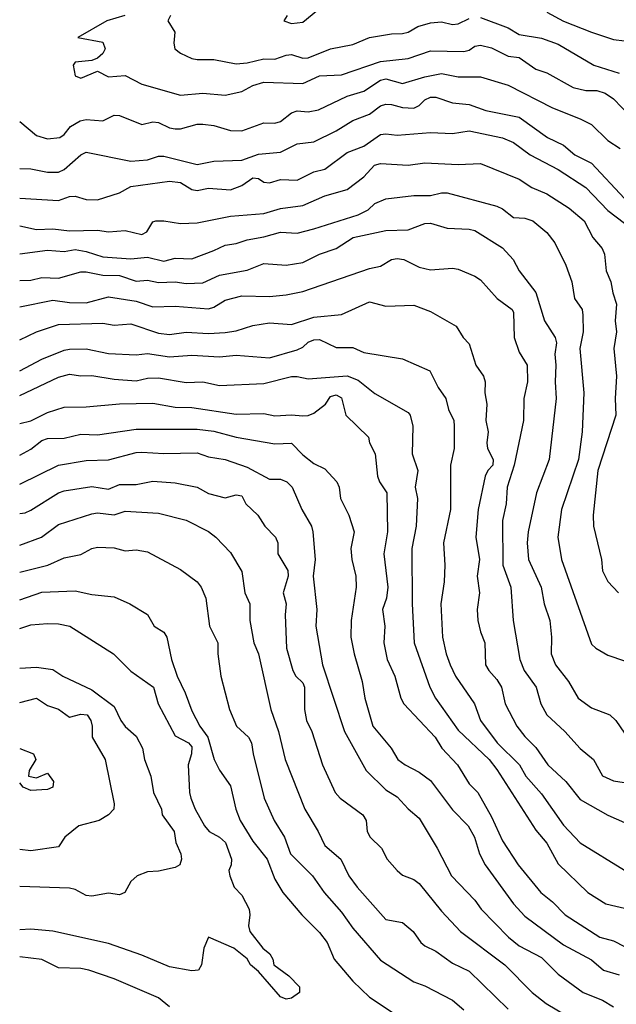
# Model space of a CAD drawing. Header units: metres. Extents: x -46681 to -43747, y -240911 to -237677.
# Tile 516 of 656: x -46681 to -46627, y -238833 to -238744. Entities that reach past the tile are written whole.
import ezdxf

# ---------------------------------------------------------------- set-up
doc = ezdxf.new("R2010")
doc.units = ezdxf.units.M
doc.layers.add('CONTOUR_INDEX', color=1, linetype='Continuous')
doc.layers.add('CONTOUR_INTER', color=3, linetype='Continuous')

msp = doc.modelspace()

# ---------------------------------------------------------------- linework, layer by layer
at = {"layer": 'CONTOUR_INDEX'}
for points, elevation in [([(-46681.095, -238753.566), (-46679.595, -238754.853), (-46678.595, -238755.149), (-46677.478, -238755.02), (-46677.095, -238754.747), (-46676.508, -238754.02), (-46675.635, -238753.52), (-46675.095, -238753.412), (-46673.595, -238753.519), (-46672.595, -238753.009), (-46672.095, -238753.05), (-46670.095, -238753.837), (-46669.095, -238753.601), (-46668.595, -238753.657), (-46667.595, -238754.15), (-46667.095, -238754.253), (-46666.595, -238754.244), (-46665.095, -238753.81), (-46664.595, -238753.81), (-46663.595, -238753.945), (-46662.095, -238754.387), (-46661.095, -238754.409), (-46659.095, -238753.708), (-46658.095, -238753.716), (-46657.595, -238753.582), (-46656.595, -238752.789), (-46656.095, -238752.632), (-46655.095, -238752.704), (-46654.163, -238752.52), (-46651.595, -238751.283), (-46650.095, -238750.842), (-46648.595, -238749.842), (-46648.095, -238749.734), (-46646.595, -238750.154), (-46644.595, -238749.543), (-46643.095, -238749.266), (-46641.595, -238749.558), (-46639.595, -238749.567), (-46637.095, -238750.314), (-46633.095, -238752.361), (-46630.595, -238753.329), (-46629.595, -238753.839), (-46628.095, -238755.287), (-46626.995, -238756.02)], 90), ([(-46681.095, -238767.897), (-46680.095, -238767.876), (-46679.095, -238767.636), (-46677.595, -238767.686), (-46675.595, -238767.115), (-46675.095, -238767.104), (-46673.595, -238767.424), (-46672.095, -238767.458), (-46670.595, -238767.954), (-46669.595, -238767.873), (-46668.595, -238768.075), (-46667.095, -238768.003), (-46666.095, -238768.175), (-46664.595, -238768.097), (-46663.095, -238767.42), (-46660.595, -238766.981), (-46659.095, -238766.381), (-46657.095, -238766.512), (-46655.595, -238766.262), (-46654.095, -238765.515), (-46652.595, -238765.003), (-46651.066, -238764.02), (-46648.095, -238763.39), (-46646.095, -238763.34), (-46644.595, -238762.769), (-46644.095, -238762.739), (-46642.595, -238763.177), (-46640.595, -238763.27), (-46640.095, -238763.397), (-46637.595, -238764.953), (-46636.649, -238766.02), (-46636.105, -238767.02), (-46634.595, -238768.985), (-46633.822, -238771.52), (-46632.854, -238773.02), (-46632.735, -238773.52), (-46632.895, -238774.52), (-46632.781, -238775.52), (-46632.868, -238777.02), (-46632.775, -238778.52), (-46633.403, -238784.02), (-46634.528, -238787.02), (-46635.284, -238790.52), (-46635.383, -238791.52), (-46635.255, -238793.02), (-46634.122, -238795.52), (-46633.837, -238797.02), (-46633.34, -238798.52), (-46633.173, -238800.02), (-46633.221, -238801.52), (-46632.833, -238802.52), (-46631.667, -238804.02), (-46630.793, -238805.52), (-46629.595, -238806.392), (-46627.925, -238807.02), (-46627.399, -238807.52), (-46626.595, -238808.662)], 95), ([(-46681.095, -238780.783), (-46680.095, -238780.531), (-46678.595, -238779.796), (-46677.095, -238779.307), (-46675.095, -238779.276), (-46672.095, -238779.005), (-46669.095, -238778.956), (-46667.095, -238779.304), (-46665.595, -238779.322), (-46661.595, -238779.948), (-46659.095, -238779.88), (-46658.095, -238780.079), (-46656.595, -238780.005), (-46655.595, -238780.096), (-46655.095, -238780.047), (-46654.595, -238779.83), (-46653.535, -238779.02), (-46653.095, -238778.348), (-46652.595, -238778.206), (-46652.095, -238778.472), (-46651.711, -238780.02), (-46649.67, -238782.02), (-46649.57, -238782.52), (-46649.058, -238783.52), (-46648.849, -238785.52), (-46648.671, -238786.02), (-46648.008, -238787.02), (-46647.973, -238790.52), (-46648.276, -238792.52), (-46647.943, -238795.52), (-46648.064, -238796.52), (-46648.402, -238797.52), (-46648.188, -238799.02), (-46648.292, -238800.52), (-46647.984, -238802.02), (-46647.307, -238803.52), (-46646.77, -238805.52), (-46646.489, -238806.02), (-46643.661, -238809.02), (-46643.074, -238810.02), (-46641.655, -238811.52), (-46640.595, -238813.233), (-46639.833, -238814.02), (-46638.595, -238816.204), (-46637.595, -238818.359), (-46636.188, -238820.52), (-46634.138, -238823.02), (-46633.095, -238823.849), (-46631.965, -238825.02), (-46628.834, -238827.02), (-46627.595, -238827.357), (-46626.595, -238827.866)], 100), ([(-46681.095, -238794.149), (-46678.559, -238793.52), (-46677.095, -238792.87), (-46675.595, -238792.574), (-46674.595, -238792.036), (-46674.095, -238791.898), (-46672.595, -238791.972), (-46671.595, -238792.235), (-46670.595, -238792.149), (-46669.595, -238792.342), (-46666.595, -238793.935), (-46665.092, -238795.02), (-46664.734, -238795.52), (-46664.325, -238796.52), (-46663.988, -238799.02), (-46663.252, -238800.52), (-46663.245, -238801.52), (-46662.982, -238803.52), (-46662.184, -238806.52), (-46661.565, -238808.02), (-46660.485, -238809.02), (-46660.198, -238809.52), (-46660.066, -238810.52), (-46659.056, -238814.52), (-46658.175, -238816.52), (-46657.251, -238818.02), (-46656.697, -238819.52), (-46654.705, -238821.52), (-46653.668, -238823.02), (-46652.095, -238824.785), (-46651.095, -238826.229), (-46648.595, -238829.117), (-46645.595, -238831.063), (-46644.595, -238831.414), (-46642.095, -238832.705), (-46641.095, -238833.567)], 105), ([(-46681.095, -238810.041), (-46679.843, -238810.52), (-46679.654, -238811.02), (-46680.243, -238812.02), (-46680.307, -238812.52), (-46679.595, -238812.68), (-46678.595, -238812.262), (-46678.05, -238813.02), (-46678.104, -238813.52), (-46678.595, -238813.731), (-46680.095, -238813.813), (-46680.779, -238813.52), (-46681.095, -238813.132)], 110)]:
    msp.add_lwpolyline(points, dxfattribs=dict(at, elevation=elevation))
at = {"layer": 'CONTOUR_INTER'}
for points, elevation in [([(-46657.009, -238744.02), (-46657.294, -238744.52), (-46656.595, -238744.762), (-46655.595, -238744.633), (-46654.225, -238743.52)], 87), ([(-46671.608, -238744.02), (-46673.253, -238744.52), (-46675.852, -238746.02), (-46673.595, -238746.437), (-46673.388, -238747.02), (-46673.595, -238747.448), (-46674.095, -238747.885), (-46674.595, -238748.098), (-46676.095, -238748.244), (-46676.279, -238748.52), (-46676.095, -238749.472), (-46675.595, -238749.691), (-46674.095, -238749.06), (-46673.095, -238749.566), (-46671.595, -238749.439), (-46670.095, -238750.224), (-46666.595, -238751.208), (-46664.595, -238751.022), (-46662.595, -238751.21), (-46661.095, -238750.888), (-46660.095, -238750.323), (-46659.095, -238750.042), (-46655.595, -238750.151), (-46654.095, -238749.473), (-46652.095, -238749.371), (-46648.595, -238748.188), (-46646.095, -238747.909), (-46644.095, -238747.208), (-46641.095, -238747.282), (-46640.595, -238747.141), (-46640.095, -238746.788), (-46639.595, -238746.696), (-46638.595, -238746.941), (-46637.095, -238747.706), (-46636.095, -238747.809), (-46634.595, -238748.868), (-46633.595, -238749.185), (-46631.244, -238750.52), (-46630.095, -238750.788), (-46629.095, -238750.779), (-46628.358, -238751.02), (-46627.595, -238751.55), (-46626.095, -238753.098)], 89), ([(-46667.514, -238744.02), (-46667.757, -238744.52), (-46667.106, -238745.52), (-46667.212, -238746.52), (-46667.104, -238747.02), (-46666.595, -238747.428), (-46665.595, -238747.898), (-46665.095, -238747.995), (-46663.595, -238748.007), (-46661.595, -238748.378), (-46660.595, -238748.283), (-46659.095, -238747.938), (-46658.095, -238747.963), (-46657.095, -238747.596), (-46656.595, -238747.559), (-46655.595, -238747.878), (-46655.095, -238747.86), (-46653.095, -238747.032), (-46651.095, -238746.654), (-46649.595, -238746.001), (-46647.595, -238745.681), (-46646.595, -238745.642), (-46646.094, -238745.52), (-46645.231, -238745.02), (-46644.095, -238744.689), (-46643.095, -238744.616), (-46642.095, -238744.834), (-46641.595, -238744.782), (-46640.595, -238744.317)], 88), ([(-46639.595, -238744.228), (-46637.095, -238745.151), (-46636.095, -238745.745), (-46634.095, -238746.061), (-46632.595, -238746.621), (-46629.367, -238748.52), (-46627.095, -238749.217)], 88), ([(-46633.595, -238743.734), (-46632.095, -238744.54), (-46629.595, -238745.54), (-46627.595, -238746.188), (-46626.595, -238746.325)], 87), ([(-46681.095, -238757.81), (-46680.095, -238757.839), (-46678.595, -238758.149), (-46677.595, -238758.134), (-46677.095, -238757.892), (-46675.595, -238756.566), (-46675.095, -238756.338), (-46671.095, -238757.15), (-46669.595, -238757.039), (-46668.595, -238756.713), (-46668.095, -238756.704), (-46665.095, -238757.437), (-46663.595, -238757.16), (-46661.095, -238757.052), (-46659.595, -238756.52), (-46657.595, -238756.329), (-46656.095, -238755.597), (-46654.595, -238755.405), (-46652.595, -238754.423), (-46651.095, -238753.476), (-46649.595, -238752.928), (-46648.595, -238752.157), (-46648.095, -238752.011), (-46647.595, -238752.043), (-46646.595, -238752.329), (-46645.595, -238752.365), (-46645.095, -238752.145), (-46644.595, -238751.64), (-46644.095, -238751.396), (-46643.595, -238751.396), (-46642.095, -238751.901), (-46640.595, -238752.045), (-46639.095, -238752.589), (-46636.095, -238753.2), (-46633.559, -238755.02), (-46632.095, -238755.706), (-46631.095, -238756.566), (-46629.595, -238757.317), (-46626.605, -238760.52)], 91), ([(-46681.095, -238760.497), (-46677.595, -238760.686), (-46676.595, -238760.323), (-46676.095, -238760.315), (-46675.095, -238760.606), (-46674.095, -238760.631), (-46672.095, -238760.005), (-46671.095, -238759.427), (-46667.595, -238758.944), (-46666.595, -238759.067), (-46665.595, -238759.7), (-46665.095, -238759.796), (-46664.095, -238759.584), (-46662.095, -238759.739), (-46661.095, -238759.336), (-46660.095, -238758.649), (-46659.595, -238758.727), (-46659.095, -238759.053), (-46658.595, -238759.104), (-46657.595, -238758.791), (-46656.095, -238758.85), (-46654.595, -238758.1), (-46653.595, -238757.882), (-46651.595, -238756.361), (-46650.095, -238755.798), (-46648.595, -238754.748), (-46648.095, -238754.678), (-46647.095, -238754.812), (-46644.095, -238754.577), (-46642.095, -238754.65), (-46640.595, -238754.424), (-46637.595, -238755.041), (-46636.595, -238755.477), (-46635.095, -238756.575), (-46632.595, -238757.898), (-46630.095, -238759.531), (-46628.095, -238761.597), (-46626.595, -238762.737)], 92), ([(-46681.095, -238762.961), (-46679.595, -238763.303), (-46678.095, -238763.235), (-46676.595, -238763.421), (-46674.095, -238763.373), (-46673.095, -238763.52), (-46671.595, -238763.396), (-46670.095, -238763.759), (-46669.642, -238763.52), (-46669.095, -238762.601), (-46668.83, -238762.52), (-46668.095, -238762.513), (-46666.595, -238762.766), (-46665.095, -238762.691), (-46662.095, -238762.102), (-46659.095, -238761.859), (-46657.595, -238761.42), (-46655.595, -238761.137), (-46653.595, -238760.275), (-46651.595, -238759.71), (-46650.095, -238758.565), (-46649.141, -238757.52), (-46648.595, -238757.349), (-46646.095, -238757.516), (-46644.595, -238757.309), (-46641.595, -238757.455), (-46639.595, -238757.369), (-46636.095, -238758.785), (-46634.954, -238759.52), (-46633.595, -238760.091), (-46631.595, -238761.391), (-46630.233, -238762.52), (-46629.448, -238764.02), (-46628.623, -238765.02), (-46628.424, -238765.52), (-46628.252, -238767.02), (-46627.826, -238768.02), (-46627.66, -238769.02), (-46627.325, -238770.02), (-46627.447, -238771.52), (-46627.327, -238772.52), (-46627.56, -238774.02), (-46627.331, -238776.52), (-46627.451, -238778.52), (-46627.393, -238780.02), (-46629.001, -238785.02), (-46629.44, -238789.02), (-46629.395, -238790.02), (-46628.69, -238793.02), (-46628.595, -238794.045), (-46628.095, -238795.006), (-46627.151, -238796.02)], 93), ([(-46681.095, -238765.499), (-46678.595, -238765.169), (-46677.095, -238765.3), (-46676.095, -238765.119), (-46675.095, -238765.275), (-46673.595, -238765.758), (-46671.095, -238765.959), (-46669.595, -238765.8), (-46668.095, -238766.149), (-46667.095, -238765.879), (-46665.595, -238765.932), (-46663.595, -238765.201), (-46662.595, -238764.701), (-46661.595, -238764.576), (-46660.595, -238764.229), (-46659.095, -238763.979), (-46657.595, -238763.554), (-46656.095, -238763.624), (-46654.595, -238763.25), (-46650.595, -238761.988), (-46649.711, -238761.52), (-46649.095, -238760.972), (-46648.095, -238760.547), (-46645.595, -238760.229), (-46644.095, -238760.252), (-46643.095, -238760.017), (-46642.595, -238760.009), (-46638.095, -238761.193), (-46637.595, -238761.437), (-46636.595, -238762.217), (-46635.595, -238762.276), (-46634.879, -238762.52), (-46633.595, -238763.585), (-46632.889, -238764.52), (-46631.893, -238766.52), (-46631.358, -238768.02), (-46631.114, -238769.52), (-46630.426, -238770.52), (-46630.36, -238771.02), (-46630.336, -238772.52), (-46630.623, -238774.02), (-46630.264, -238778.02), (-46630.419, -238781.52), (-46630.766, -238784.02), (-46632.278, -238788.52), (-46632.62, -238791.02), (-46632.269, -238793.02), (-46629.595, -238800.662), (-46629.202, -238801.02), (-46628.095, -238801.626), (-46626.595, -238802.163)], 94), ([(-46681.095, -238770.264), (-46678.095, -238769.67), (-46676.595, -238769.886), (-46675.095, -238769.904), (-46673.095, -238769.379), (-46670.595, -238769.759), (-46669.095, -238770.257), (-46667.095, -238770.195), (-46664.095, -238770.435), (-46663.595, -238770.293), (-46662.595, -238769.662), (-46661.095, -238769.265), (-46658.595, -238769.351), (-46657.095, -238769.199), (-46655.595, -238768.883), (-46649.595, -238766.827), (-46648.595, -238766.605), (-46647.595, -238766.02), (-46647.095, -238765.908), (-46646.491, -238766.02), (-46645.095, -238766.706), (-46644.095, -238766.927), (-46642.095, -238766.784), (-46641.595, -238766.887), (-46640.095, -238767.504), (-46639.595, -238767.85), (-46638.077, -238769.52), (-46636.734, -238770.52), (-46636.595, -238770.77), (-46636.546, -238773.02), (-46636.095, -238774.343), (-46635.374, -238775.52), (-46635.348, -238777.02), (-46635.68, -238778.52), (-46635.715, -238780.52), (-46636.541, -238784.52), (-46637.176, -238786.52), (-46637.281, -238788.02), (-46637.609, -238789.52), (-46637.56, -238793.52), (-46636.834, -238795.52), (-46636.647, -238798.52), (-46636.052, -238802.02), (-46635.653, -238803.02), (-46634.58, -238804.52), (-46634.159, -238806.02), (-46633.595, -238807.018), (-46631.993, -238808.52), (-46630.595, -238810.049), (-46629.392, -238811.02), (-46628.595, -238812.508), (-46627.595, -238812.95), (-46625.095, -238813.353)], 96), ([(-46681.095, -238773.228), (-46679.595, -238772.529), (-46677.595, -238771.854), (-46673.595, -238771.752), (-46672.595, -238771.909), (-46671.095, -238771.814), (-46668.595, -238772.643), (-46667.595, -238772.765), (-46666.095, -238772.543), (-46664.095, -238772.671), (-46662.595, -238772.585), (-46661.595, -238772.439), (-46660.095, -238771.944), (-46658.595, -238771.703), (-46656.595, -238771.848), (-46654.595, -238771.193), (-46652.095, -238770.961), (-46649.595, -238769.824), (-46648.095, -238770.196), (-46645.595, -238770.108), (-46644.095, -238770.689), (-46641.762, -238772.02), (-46641.149, -238773.02), (-46640.595, -238773.602), (-46640.008, -238775.52), (-46639.32, -238776.52), (-46639.149, -238777.02), (-46639.178, -238778.02), (-46639.025, -238779.02), (-46639.098, -238780.52), (-46638.888, -238781.52), (-46639.008, -238782.52), (-46638.939, -238783.02), (-46638.433, -238784.02), (-46638.477, -238784.52), (-46638.921, -238785.02), (-46639.149, -238785.52), (-46639.788, -238788.52), (-46639.988, -238791.02), (-46639.681, -238793.02), (-46639.869, -238794.52), (-46639.673, -238796.02), (-46639.868, -238797.52), (-46639.833, -238798.52), (-46639.595, -238799.548), (-46639.181, -238800.52), (-46639.123, -238802.52), (-46638.833, -238803.02), (-46638.095, -238803.823), (-46637.7, -238804.52), (-46637.359, -238806.02), (-46636.314, -238808.02), (-46635.595, -238808.971), (-46634.595, -238809.951), (-46633.522, -238811.52), (-46631.895, -238813.02), (-46630.595, -238814.64), (-46628.095, -238816.039), (-46625.595, -238817.166)], 97), ([(-46681.095, -238776.041), (-46679.095, -238774.988), (-46677.095, -238774.164), (-46676.595, -238774.088), (-46675.095, -238774.059), (-46673.095, -238774.465), (-46670.595, -238774.591), (-46669.595, -238774.47), (-46667.595, -238774.761), (-46665.595, -238774.621), (-46663.095, -238774.778), (-46661.595, -238774.623), (-46658.595, -238774.856), (-46656.095, -238774.136), (-46655.595, -238773.893), (-46655.095, -238773.449), (-46654.595, -238773.226), (-46654.095, -238773.223), (-46652.595, -238773.943), (-46651.095, -238773.941), (-46650.095, -238774.394), (-46646.595, -238774.953), (-46644.144, -238776.02), (-46643.383, -238777.52), (-46642.694, -238778.52), (-46642.463, -238779.52), (-46641.997, -238780.52), (-46641.952, -238781.02), (-46641.962, -238783.02), (-46642.283, -238784.52), (-46642.294, -238788.52), (-46642.908, -238791.52), (-46642.802, -238793.52), (-46642.869, -238795.02), (-46643.163, -238797.02), (-46643.007, -238800.02), (-46642.671, -238801.52), (-46642.302, -238802.52), (-46641.829, -238803.52), (-46640.119, -238806.02), (-46639.57, -238807.52), (-46638.073, -238809.52), (-46636.066, -238811.52), (-46635.503, -238812.52), (-46634.095, -238814.136), (-46632.095, -238816.956), (-46630.595, -238818.544), (-46626.595, -238821.01)], 98), ([(-46681.095, -238778.244), (-46677.595, -238776.6), (-46676.595, -238776.339), (-46675.595, -238776.482), (-46674.595, -238776.442), (-46672.595, -238776.777), (-46670.595, -238776.93), (-46669.595, -238776.701), (-46668.595, -238776.65), (-46666.095, -238777.087), (-46664.595, -238777.026), (-46663.095, -238777.353), (-46659.095, -238777.161), (-46656.595, -238776.549), (-46656.095, -238776.532), (-46655.095, -238776.75), (-46651.595, -238776.484), (-46650.595, -238776.878), (-46649.095, -238778.061), (-46646.095, -238779.771), (-46645.916, -238780.02), (-46645.69, -238781.02), (-46645.739, -238783.52), (-46645.216, -238785.02), (-46645.452, -238786.52), (-46645.264, -238787.52), (-46645.37, -238790.02), (-46645.753, -238792.02), (-46645.735, -238797.02), (-46645.562, -238800.52), (-46644.131, -238804.52), (-46643.627, -238805.52), (-46641.595, -238808.405), (-46638.805, -238811.02), (-46638.095, -238811.92), (-46634.595, -238817.394), (-46633.595, -238818.557), (-46632.595, -238820.422), (-46629.901, -238823.02), (-46628.279, -238824.02), (-46626.095, -238824.545)], 99), ([(-46681.095, -238783.617), (-46680.095, -238783.096), (-46679.095, -238782.308), (-46678.595, -238782.113), (-46677.095, -238782.087), (-46675.595, -238781.722), (-46674.095, -238781.811), (-46670.595, -238781.291), (-46665.095, -238781.286), (-46663.595, -238781.459), (-46661.595, -238782.005), (-46658.095, -238782.597), (-46656.595, -238782.537), (-46655.595, -238783.605), (-46654.595, -238784.37), (-46653.595, -238784.847), (-46652.537, -238786.02), (-46652.306, -238786.52), (-46652.179, -238787.52), (-46651.431, -238789.02), (-46650.955, -238790.52), (-46651.275, -238792.02), (-46651.182, -238793.02), (-46650.82, -238794.52), (-46650.786, -238795.52), (-46651.244, -238798.52), (-46651.266, -238800.02), (-46650.969, -238801.52), (-46650.232, -238804.02), (-46650.008, -238805.52), (-46649.27, -238808.02), (-46647.621, -238810.02), (-46647.024, -238811.02), (-46646.371, -238811.52), (-46645.095, -238812.185), (-46644.095, -238812.938), (-46642.095, -238815.574), (-46640.683, -238817.02), (-46640.121, -238818.02), (-46639.666, -238819.52), (-46639.152, -238820.52), (-46636.613, -238824.02), (-46635.595, -238825.155), (-46632.095, -238827.735), (-46629.595, -238829.082), (-46628.501, -238830.02), (-46627.095, -238830.437)], 101), ([(-46681.095, -238786.247), (-46677.595, -238784.521), (-46675.095, -238784.115), (-46673.095, -238784.062), (-46670.595, -238783.375), (-46670.095, -238783.353), (-46668.095, -238783.479), (-46665.095, -238783.427), (-46664.095, -238783.763), (-46662.595, -238784.01), (-46660.595, -238784.71), (-46658.595, -238785.784), (-46657.595, -238785.789), (-46657.038, -238786.02), (-46656.557, -238786.52), (-46655.67, -238788.52), (-46654.808, -238790.02), (-46654.697, -238790.52), (-46654.463, -238793.02), (-46654.665, -238794.52), (-46654.33, -238797.52), (-46654.416, -238799.02), (-46653.814, -238802.52), (-46651.84, -238808.52), (-46649.884, -238812.02), (-46648.095, -238813.759), (-46647.095, -238814.388), (-46646.095, -238815.473), (-46645.095, -238816.321), (-46643.492, -238819.02), (-46642.202, -238821.52), (-46640.095, -238823.714), (-46639.518, -238824.52), (-46637.051, -238827.02), (-46636.095, -238827.804), (-46634.095, -238828.87), (-46632.595, -238830.359), (-46630.334, -238832.02), (-46628.595, -238832.718), (-46627.595, -238833.314)], 102), ([(-46681.095, -238788.888), (-46680.595, -238788.821), (-46680.095, -238788.582), (-46677.595, -238787.032), (-46677.095, -238786.847), (-46674.595, -238786.441), (-46673.095, -238786.683), (-46672.095, -238786.268), (-46670.595, -238786.27), (-46669.095, -238785.972), (-46667.095, -238786.107), (-46665.095, -238786.507), (-46664.095, -238787.079), (-46662.595, -238787.472), (-46661.595, -238787.212), (-46661.095, -238787.301), (-46660.733, -238788.02), (-46659.631, -238789.02), (-46658.997, -238790.02), (-46658.064, -238791.02), (-46657.83, -238791.52), (-46657.846, -238792.52), (-46656.952, -238794.02), (-46656.905, -238794.52), (-46657.353, -238796.02), (-46657.092, -238797.02), (-46657.177, -238798.02), (-46657.053, -238801.02), (-46656.486, -238803.02), (-46656.204, -238803.52), (-46655.595, -238804.121), (-46655.428, -238804.52), (-46655.424, -238806.52), (-46655.268, -238807.52), (-46654.762, -238808.52), (-46653.813, -238811.52), (-46652.676, -238814.02), (-46652.237, -238814.52), (-46650.183, -238816.02), (-46649.892, -238816.52), (-46649.781, -238817.52), (-46649.535, -238818.02), (-46648.511, -238819.02), (-46647.986, -238820.02), (-46647.09, -238821.02), (-46646.595, -238821.441), (-46645.595, -238821.849), (-46645.095, -238822.202), (-46643.095, -238824.702), (-46641.397, -238826.52), (-46637.401, -238829.52), (-46634.94, -238832.02), (-46633.677, -238833.02), (-46631.595, -238834.247)], 103), ([(-46681.095, -238791.744), (-46679.123, -238791.02), (-46677.595, -238789.87), (-46674.595, -238788.91), (-46674.095, -238788.831), (-46672.595, -238788.996), (-46671.595, -238788.671), (-46668.595, -238788.863), (-46666.095, -238789.479), (-46664.095, -238790.487), (-46663.427, -238791.02), (-46662.095, -238792.381), (-46661.095, -238794.097), (-46660.824, -238796.02), (-46660.361, -238797.02), (-46660.367, -238798.52), (-46660.01, -238800.52), (-46659.583, -238801.52), (-46658.481, -238806.52), (-46657.767, -238808.52), (-46657.185, -238811.02), (-46655.395, -238815.52), (-46654.195, -238817.52), (-46653.595, -238818.786), (-46652.165, -238820.02), (-46651.441, -238821.52), (-46650.703, -238822.52), (-46648.095, -238825.44), (-46646.595, -238825.71), (-46645.659, -238826.52), (-46644.953, -238827.52), (-46644.595, -238827.805), (-46643.595, -238828.307), (-46642.095, -238829.385), (-46640.595, -238830.094), (-46637.097, -238833.52)], 104), ([(-46681.095, -238796.642), (-46679.095, -238795.954), (-46676.095, -238795.837), (-46674.595, -238796.188), (-46672.595, -238796.372), (-46671.163, -238797.02), (-46669.595, -238797.981), (-46668.985, -238799.02), (-46668.095, -238799.573), (-46667.834, -238800.02), (-46667.414, -238802.02), (-46666.91, -238803.52), (-46666.186, -238805.02), (-46665.595, -238806.665), (-46664.876, -238808.02), (-46664.154, -238809.02), (-46663.58, -238811.02), (-46663.095, -238811.987), (-46662.095, -238813.416), (-46661.613, -238815.52), (-46661.234, -238816.52), (-46660.095, -238818.389), (-46658.803, -238820.02), (-46658.095, -238821.802), (-46657.393, -238823.02), (-46655.683, -238825.02), (-46654.095, -238826.609), (-46653.399, -238827.52), (-46652.769, -238829.02), (-46651.095, -238831.002), (-46649.595, -238832.429), (-46646.469, -238834.52)], 106), ([(-46681.095, -238799.247), (-46680.095, -238798.903), (-46678.595, -238798.797), (-46677.595, -238798.821), (-46676.585, -238799.02), (-46672.651, -238801.52), (-46671.095, -238803.071), (-46669.05, -238804.52), (-46668.623, -238806.02), (-46667.095, -238808.891), (-46665.873, -238809.52), (-46665.595, -238809.891), (-46665.626, -238810.52), (-46665.92, -238811.52), (-46665.803, -238814.02), (-46665.666, -238814.52), (-46665.274, -238815.52), (-46664.447, -238817.02), (-46664.031, -238817.52), (-46663.102, -238818.02), (-46662.542, -238818.52), (-46662.018, -238820.02), (-46662.057, -238820.52), (-46662.266, -238821.02), (-46662.173, -238821.52), (-46661.763, -238822.52), (-46661.095, -238823.247), (-46660.42, -238824.52), (-46660.353, -238825.02), (-46660.484, -238826.02), (-46660.368, -238826.52), (-46659.182, -238828.02), (-46658.554, -238828.52), (-46658.281, -238829.02), (-46658.186, -238829.52), (-46656.835, -238830.52), (-46655.882, -238831.52), (-46655.882, -238832.02), (-46656.613, -238832.52), (-46657.095, -238832.617), (-46657.595, -238832.415), (-46659.595, -238830.127), (-46660.298, -238829.52), (-46660.595, -238828.99), (-46661.804, -238828.02), (-46664.095, -238827.046), (-46664.504, -238828.02), (-46664.704, -238829.52), (-46664.979, -238830.02), (-46665.595, -238830.054), (-46667.595, -238829.691), (-46670.095, -238828.65), (-46673.095, -238827.619), (-46678.095, -238826.483), (-46680.095, -238826.316), (-46681.095, -238826.359)], 107), ([(-46681.095, -238802.805), (-46679.595, -238802.721), (-46678.095, -238802.918), (-46677.22, -238803.52), (-46674.595, -238804.755), (-46672.595, -238806.253), (-46671.983, -238807.52), (-46671.595, -238808.064), (-46670.595, -238808.919), (-46670.045, -238810.02), (-46669.865, -238811.02), (-46669.281, -238812.52), (-46669.048, -238814.02), (-46668.314, -238815.52), (-46668.253, -238816.02), (-46667.184, -238817.52), (-46667.015, -238818.52), (-46666.586, -238819.52), (-46666.516, -238820.02), (-46666.675, -238820.52), (-46667.095, -238820.75), (-46668.595, -238821.083), (-46669.595, -238821.159), (-46670.508, -238821.52), (-46671.095, -238822.025), (-46671.613, -238823.02), (-46672.095, -238823.23), (-46673.095, -238823.078), (-46674.595, -238823.331), (-46675.095, -238823.281), (-46676.095, -238822.75), (-46676.595, -238822.628), (-46681.095, -238822.466)], 108), ([(-46681.095, -238805.898), (-46679.595, -238805.516), (-46678.595, -238806.156), (-46677.595, -238806.499), (-46676.595, -238807.212), (-46675.595, -238806.947), (-46675.021, -238807.02), (-46674.696, -238807.52), (-46674.556, -238808.02), (-46674.564, -238809.02), (-46673.389, -238811.02), (-46672.569, -238815.02), (-46672.599, -238815.52), (-46673.102, -238816.02), (-46673.933, -238816.52), (-46675.761, -238817.02), (-46677.019, -238818.02), (-46677.595, -238818.9), (-46680.095, -238819.27), (-46681.095, -238819.133)], 109), ([(-46667.595, -238833.317), (-46668.595, -238832.487), (-46672.595, -238830.801), (-46674.854, -238830.02), (-46675.595, -238829.852), (-46677.595, -238829.804), (-46679.095, -238829.056), (-46681.095, -238828.811)], 106)]:
    msp.add_lwpolyline(points, dxfattribs=dict(at, elevation=elevation))

doc.saveas('drawing.dxf')
